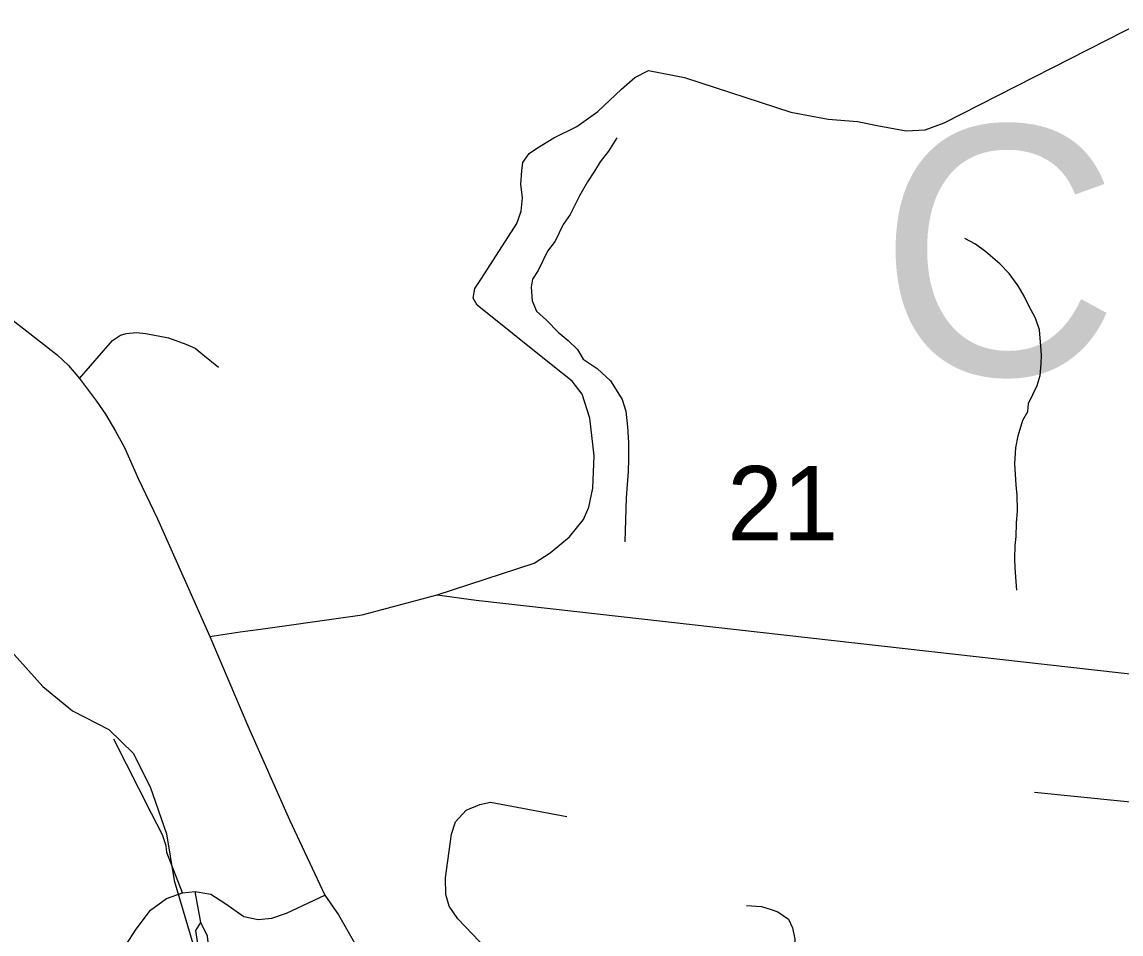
# Model space of a CAD drawing. Extents: x -8.2 to 38.5, y -0.1 to 21.9.
# Drawn here: x 5.881 to 6.498, y 17.376 to 17.889 of the extents above; entities that cross this region are included whole.
import ezdxf

# ---------------------------------------------------------------- set-up
doc = ezdxf.new("R2010")
doc.units = 0
for name, color, linetype in [('GM_X_Corporation', 7, 'Continuous'), ('GM_X_County_Road_Text', 7, 'Continuous'), ('GM_X_Minor_River', 7, 'Continuous'), ('GM_X_Township_Subdivision_Text', 7, 'Continuous'), ('GM_X_Township_Text', 7, 'Continuous'), ('GM_X_US_Location', 7, 'Continuous')]:
    doc.layers.add(name, color=color, linetype=linetype)

msp = doc.modelspace()

# ---------------------------------------------------------------- linework, layer by layer
at = {"layer": 'GM_X_Minor_River'}
for points in [[(6.21513, 17.82387), (6.21037, 17.81639), (6.20564, 17.81043), (6.20245, 17.80518), (6.19849, 17.7992), (6.19409, 17.79133), (6.18886, 17.78081), (6.18491, 17.7752), (6.18047, 17.76581), (6.17614, 17.76022), (6.1709, 17.74932), (6.16772, 17.74445), (6.16684, 17.73991), (6.16739, 17.73228), (6.1699, 17.7265), (6.17547, 17.72139), (6.18213, 17.71473), (6.18771, 17.71), (6.19289, 17.7049), (6.19617, 17.69948), (6.20401, 17.69431), (6.21143, 17.68725), (6.21471, 17.68221), (6.21799, 17.67678), (6.22009, 17.67025), (6.221, 17.66147), (6.22152, 17.65269), (6.22165, 17.64355), (6.22146, 17.63632), (6.22088, 17.6291), (6.22029, 17.6215), (6.21962, 17.59676)], [(6.43984, 17.56966), (6.43959, 17.57462), (6.43904, 17.58225), (6.43879, 17.58721), (6.439, 17.59482), (6.43951, 17.59976), (6.43972, 17.60737), (6.44028, 17.61421), (6.44015, 17.62335), (6.43954, 17.6287), (6.43873, 17.64091), (6.43934, 17.64965), (6.44067, 17.65647), (6.44319, 17.66516), (6.44598, 17.67003), (6.44648, 17.67459), (6.45132, 17.68473), (6.453, 17.6904), (6.45355, 17.69686), (6.45369, 17.70181), (6.45344, 17.70677), (6.45255, 17.71593), (6.45044, 17.72246), (6.44646, 17.72981), (6.44394, 17.73483), (6.44067, 17.74064), (6.43553, 17.74764), (6.43036, 17.75312), (6.42255, 17.7598), (6.41659, 17.76416), (6.41059, 17.76738)]]:
    msp.add_lwpolyline(points, dxfattribs=at)
at = {"layer": 'GM_X_Township_Subdivision_Text'}
for points in [[(6.11404, 17.56704), (6.16865, 17.5848), (6.17766, 17.59064), (6.18853, 17.59965), (6.19622, 17.60946), (6.1994, 17.61635), (6.20152, 17.62695), (6.20232, 17.64524), (6.19987, 17.66644), (6.1955, 17.67991), (6.1899, 17.68708), (6.17818, 17.69653), (6.13653, 17.72978), (6.13426, 17.7338), (6.13531, 17.73923), (6.13898, 17.74483), (6.15876, 17.77579), (6.16121, 17.78262), (6.16208, 17.79014), (6.16103, 17.79784), (6.16156, 17.80537), (6.16226, 17.81009), (6.16576, 17.81499), (6.17048, 17.81831), (6.17958, 17.82391), (6.19253, 17.83021), (6.20442, 17.83861), (6.21772, 17.85121), (6.22507, 17.85786), (6.23277, 17.86171), (6.25307, 17.85786), (6.31291, 17.83826), (6.3339, 17.83441), (6.35035, 17.83301), (6.36225, 17.83056), (6.3777, 17.82787), (6.38834, 17.82841), (6.39904, 17.83237), (6.51058, 17.88899)], [(5.91303, 17.68867), (5.93149, 17.71007), (5.93597, 17.713), (5.93922, 17.71396), (5.94506, 17.71448), (5.95021, 17.71394), (5.96301, 17.71157), (5.97283, 17.70784), (5.97796, 17.7057), (5.98241, 17.70219), (5.99121, 17.69497)], [(5.97089, 17.39969), (5.96208, 17.42228), (5.96163, 17.42594), (5.95963, 17.4322), (5.95342, 17.4441), (5.93226, 17.48592)], [(6.44977, 17.45625), (6.62282, 17.43871), (6.69096, 17.43197)], [(6.17123, 17.3176), (6.17008, 17.33166), (6.168, 17.33927), (6.16385, 17.34618), (6.15117, 17.35909), (6.14195, 17.36785), (6.12559, 17.38491), (6.12075, 17.39205), (6.1189, 17.39874), (6.11867, 17.40796), (6.12213, 17.43262), (6.12444, 17.43954), (6.13043, 17.44599), (6.13804, 17.44922), (6.14403, 17.4506), (6.1869, 17.44254)], [(5.939, 17.37012), (5.9448, 17.3791), (5.953, 17.3899), (5.9619, 17.3965), (5.97089, 17.39969), (5.97804, 17.40031), (5.9868, 17.39893), (5.99462, 17.39387), (6.00543, 17.38629), (6.01347, 17.38468), (6.02106, 17.38537), (6.02934, 17.38813), (6.05095, 17.39824)], [(6.05892, 17.26603), (6.06071, 17.27005), (6.05848, 17.27541), (6.03144, 17.30111), (6.00105, 17.33149), (5.99591, 17.34043), (5.99189, 17.34892), (5.98854, 17.35786), (5.98608, 17.36501), (5.98497, 17.37529), (5.98117, 17.38288), (5.97804, 17.40031)], [(6.28785, 17.39256), (6.29639, 17.39196), (6.30175, 17.39018), (6.30552, 17.38898), (6.31148, 17.38482), (6.31386, 17.37985), (6.31505, 17.3735), (6.31368, 17.34987), (6.32429, 17.35132), (6.47949, 17.33479), (6.49, 17.33305)], [(6.05892, 17.26603), (6.05602, 17.26536), (6.04887, 17.2696), (6.02027, 17.30044), (5.99614, 17.32702), (5.98921, 17.33753), (5.98541, 17.34646), (5.98273, 17.35473), (5.9796, 17.37104), (5.97849, 17.37841), (5.98117, 17.38288)]]:
    msp.add_lwpolyline(points, dxfattribs=at)
at = {"layer": 'GM_X_Township_Text'}
for points in [[(5.81077, 17.76939), (5.86272, 17.73108), (5.9005, 17.70188), (5.90674, 17.69597), (5.91303, 17.68867), (5.92253, 17.67591), (5.92762, 17.66868), (5.93329, 17.65898), (5.93831, 17.64977), (5.94604, 17.63251), (5.95689, 17.60982), (5.98632, 17.54356), (6.00769, 17.49342), (6.03104, 17.44065), (6.05095, 17.39824)], [(6.00611, 17.5466), (6.01755, 17.54822), (6.0719, 17.55591), (6.11404, 17.56704)], [(6.11404, 17.56704), (6.13605, 17.56413), (6.63154, 17.5083), (6.80844, 17.48719)], [(5.98632, 17.54356), (6.00325, 17.54619), (6.00611, 17.5466)], [(6.05095, 17.39824), (6.05854, 17.38721), (6.06751, 17.37157), (6.07901, 17.35616), (6.09188, 17.34168), (6.10522, 17.32719), (6.11879, 17.31362), (6.14201, 17.29477), (6.17926, 17.2681), (6.20053, 17.25059), (6.21911, 17.23974), (6.24052, 17.2285), (6.25928, 17.22009), (6.27143, 17.2137), (6.28096, 17.2091), (6.36662, 17.1675), (6.37336, 17.16422), (6.3926, 17.15468), (6.40394, 17.14794), (6.41722, 17.13864), (6.44426, 17.11866), (6.45014, 17.11555), (6.45848, 17.11233)]]:
    msp.add_lwpolyline(points, dxfattribs=at)
at = {"layer": 'GM_X_US_Location'}
msp.add_lwpolyline([(5.743, 17.87792), (5.75427, 17.82078), (5.76796, 17.78951), (5.8073, 17.73702), (5.82221, 17.68332), (5.84047, 17.58778), (5.84859, 17.56427), (5.89244, 17.51546), (5.90911, 17.50192), (5.92954, 17.49135), (5.94311, 17.47801), (5.95275, 17.45915), (5.96194, 17.43282), (5.96616, 17.40644), (5.98566, 17.34082)], dxfattribs=at)

# ---------------------------------------------------------------- texts
at = {"layer": 'GM_X_Corporation'}
msp.add_text('CINCINNATI', height=0.14, dxfattribs=at).set_placement((6.36225, 17.69056))
at = {"layer": 'GM_X_County_Road_Text'}
msp.add_text('21', height=0.041856, rotation=0.00001, dxfattribs=at).set_placement((6.27713, 17.59762))

doc.saveas('drawing.dxf')
